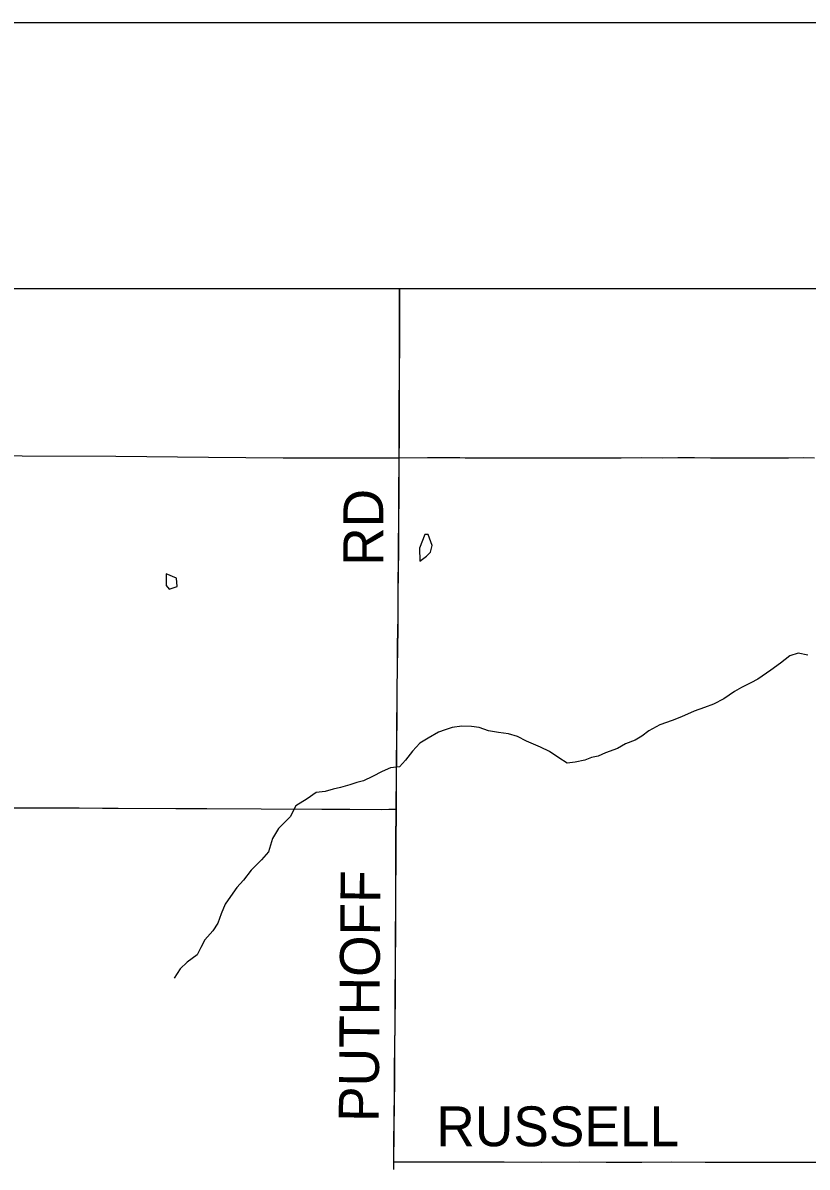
# Model space of a CAD drawing. Extents: x -87 to 2145, y -2128 to 440.
# Drawn here: x 172.44 to 201.95, y 396.92 to 440 of the extents above; entities that cross this region are included whole.
import ezdxf

# ---------------------------------------------------------------- set-up
doc = ezdxf.new("R2010")
doc.units = 0
for name, color, linetype in [('GM_X_Minor_Lake', 7, 'Continuous'), ('GM_X_Minor_River', 7, 'Continuous'), ('GM_X_Township', 7, 'Continuous'), ('GM_X_Township_Road', 7, 'Continuous'), ('GM_X_Township_Road_Text', 7, 'Continuous'), ('GM_X_Township_Text', 7, 'Continuous'), ('SH_Border', 7, 'Continuous'), ('SH_Cut_Line', 7, 'Continuous'), ('SH_Text', 7, 'Continuous')]:
    doc.layers.add(name, color=color, linetype=linetype)

msp = doc.modelspace()

# ---------------------------------------------------------------- linework, layer by layer
at = {"layer": 'GM_X_Minor_Lake'}
for p, q in [((187.696, 420.734), (187.566, 420.736)), ((177.95, 418.683), (178.242, 418.778))]:
    msp.add_line(p, q, dxfattribs=at)
for points in [[(187.566, 420.736), (187.366, 420.228), (187.382, 419.738)], [(187.382, 419.738), (187.631, 419.922), (187.774, 420.08), (187.839, 420.329), (187.696, 420.734)], [(177.826, 419.257), (177.832, 418.816), (177.95, 418.683)], [(178.242, 418.778), (178.218, 419.1), (177.826, 419.257)]]:
    msp.add_lwpolyline(points, dxfattribs=at)
at = {"layer": 'GM_X_Minor_River'}
for points in [[(201.98, 416.198), (201.621, 416.274), (201.299, 416.169), (200.954, 415.893), (200.59, 415.638), (200.094, 415.295), (199.842, 415.158), (199.489, 414.983), (199.226, 414.827), (198.822, 414.553), (198.428, 414.358), (198.096, 414.223), (197.703, 414.089), (197.23, 413.876), (196.877, 413.741), (196.414, 413.578), (196, 413.344), (195.737, 413.148), (195.484, 413.001), (195.122, 412.856), (194.819, 412.681), (194.366, 412.517), (194.094, 412.391), (193.843, 412.345), (193.591, 412.239), (193.229, 412.175), (192.918, 412.13), (192.611, 412.335), (192.264, 412.572), (191.926, 412.738), (191.658, 412.843), (191.399, 412.958), (191.051, 413.134), (190.713, 413.24), (190.333, 413.286), (189.963, 413.353), (189.615, 413.469), (189.325, 413.514), (188.955, 413.52), (188.594, 413.475), (188.332, 413.389), (188.08, 413.293), (187.696, 413.068), (187.383, 412.883), (187.108, 412.586), (186.843, 412.249), (186.619, 411.992), (186.278, 411.957), (185.956, 411.822)], [(185.956, 411.822), (185.602, 411.627), (185.259, 411.462), (185.008, 411.406), (184.747, 411.32), (184.394, 411.215), (184.113, 411.15), (183.812, 411.064), (183.471, 411.03), (183.137, 410.794), (182.712, 410.52), (182.496, 410.112), (182.058, 409.668), (181.832, 409.3), (181.684, 408.791), (181.42, 408.494), (181.033, 408.109), (180.737, 407.722), (180.492, 407.445), (180.257, 407.108), (180.052, 406.82), (179.897, 406.461), (179.781, 406.112), (179.587, 405.824), (179.281, 405.478), (179.136, 405.189), (178.992, 404.921), (178.617, 404.636), (178.363, 404.389), (178.127, 404.042)]]:
    msp.add_lwpolyline(points, dxfattribs=at)
at = {"layer": 'GM_X_Township'}
msp.add_lwpolyline([(186.397, 396.845), (186.398, 397.137), (186.399, 397.403), (186.405, 397.977), (186.41, 398.6), (186.416, 399.092), (186.42, 399.404), (186.428, 400.109), (186.43, 400.683), (186.435, 401.405), (186.446, 402.372), (186.454, 403.389), (186.461, 404.62), (186.466, 405.8), (186.469, 406.555), (186.471, 407.589), (186.476, 408.245), (186.478, 409.114), (186.491, 410.413), (186.492, 410.475), (186.5, 411.673), (186.505, 412.329), (186.51, 412.936), (186.515, 413.625), (186.52, 414.461), (186.523, 414.97), (186.532, 415.675), (186.542, 416.528), (186.556, 417.167), (186.557, 417.577), (186.562, 418.479), (186.579, 420.185), (186.587, 421.416), (186.59, 422.006), (186.591, 422.383), (186.595, 423.433), (186.597, 423.636), (186.601, 424.352), (186.602, 424.876), (186.606, 425.762), (186.613, 426.615), (186.616, 428.141), (186.616, 430)], dxfattribs=at)
at = {"layer": 'GM_X_Township_Road'}
for points in [[(186.603, 423.621), (186.607, 424.337), (186.608, 424.862), (186.612, 425.748), (186.619, 426.601), (186.622, 428.127), (186.622, 430)], [(160.013, 423.799), (160.245, 423.796), (162.393, 423.788), (163.722, 423.781), (166.494, 423.753), (169.332, 423.729), (171.12, 423.708), (172.416, 423.705), (175.943, 423.686), (179.42, 423.653), (182.241, 423.632), (183.061, 423.63), (184.898, 423.627), (186.473, 423.622), (186.603, 423.621)], [(186.517, 413.081), (186.521, 413.611), (186.526, 414.447), (186.529, 414.955), (186.538, 415.661), (186.548, 416.513), (186.563, 417.153), (186.563, 417.563), (186.568, 418.465), (186.585, 420.171), (186.593, 421.401), (186.596, 421.992), (186.597, 422.369), (186.602, 423.419), (186.603, 423.621)], [(186.603, 423.621), (187.672, 423.638), (188.098, 423.634), (188.639, 423.633), (188.885, 423.634), (189.082, 423.631), (189.558, 423.626), (190.444, 423.624), (190.788, 423.624), (191.329, 423.623), (191.854, 423.622), (192.691, 423.622), (192.953, 423.624), (193.724, 423.628), (193.954, 423.628), (194.102, 423.63), (194.397, 423.629), (194.955, 423.631), (195.726, 423.634), (196.497, 423.628), (197.087, 423.633), (197.711, 423.634), (198.318, 423.631), (198.908, 423.629), (199.17, 423.63), (199.318, 423.627), (199.711, 423.628), (199.892, 423.626), (200.613, 423.629), (201.253, 423.632), (201.827, 423.634), (202.237, 423.632)], [(186.497, 410.399), (186.498, 410.461), (186.506, 411.659), (186.511, 412.315), (186.516, 412.922), (186.517, 413.081)], [(159.931, 410.478), (162.119, 410.465), (162.989, 410.459), (165.63, 410.453), (167.5, 410.452), (169.124, 410.449), (170.469, 410.448), (172.995, 410.448), (174.553, 410.444), (175.438, 410.439), (176.029, 410.438), (178.194, 410.428), (179.358, 410.425), (181.409, 410.413), (183.689, 410.403), (184.738, 410.396), (185.952, 410.389), (186.214, 410.394), (186.497, 410.399)], [(186.404, 397.123), (186.405, 397.388), (186.411, 397.963), (186.416, 398.586), (186.422, 399.078), (186.426, 399.389), (186.434, 400.095), (186.436, 400.669), (186.441, 401.391), (186.452, 402.358), (186.46, 403.375), (186.467, 404.605), (186.472, 405.786), (186.475, 406.541), (186.477, 407.574), (186.482, 408.23), (186.484, 409.1), (186.497, 410.399)], [(186.403, 396.831), (186.404, 397.123)], [(186.404, 397.123), (186.617, 397.123), (187.06, 397.123), (187.814, 397.125), (188.585, 397.126), (190.554, 397.117), (191.964, 397.11), (193.392, 397.119), (194.392, 397.115), (195.737, 397.115), (196.837, 397.117), (198.116, 397.111), (199.199, 397.113), (200.593, 397.113), (201.561, 397.113), (202.611, 397.114)]]:
    msp.add_lwpolyline(points, dxfattribs=at)
at = {"layer": 'GM_X_Township_Text'}
msp.add_lwpolyline([(186.397, 396.845), (186.398, 397.137), (186.399, 397.403), (186.405, 397.977), (186.41, 398.6), (186.416, 399.092), (186.42, 399.404), (186.428, 400.109), (186.43, 400.683), (186.435, 401.405), (186.446, 402.372), (186.454, 403.389), (186.461, 404.62), (186.466, 405.8), (186.469, 406.555), (186.471, 407.589), (186.476, 408.245), (186.478, 409.114), (186.491, 410.413), (186.492, 410.475), (186.5, 411.673), (186.505, 412.329), (186.51, 412.936), (186.515, 413.625), (186.52, 414.461), (186.523, 414.97), (186.532, 415.675), (186.542, 416.528), (186.556, 417.167), (186.557, 417.577), (186.562, 418.479), (186.579, 420.185), (186.587, 421.416), (186.59, 422.006), (186.591, 422.383), (186.595, 423.433), (186.597, 423.636), (186.601, 424.352), (186.602, 424.876), (186.606, 425.762), (186.613, 426.615), (186.616, 428.141), (186.616, 430)], dxfattribs=at)
at = {"layer": 'SH_Border'}
msp.add_lwpolyline([(30, 430), (670, 430), (670, 10), (30, 10)], close=True, dxfattribs=at)
at = {"layer": 'SH_Cut_Line'}
msp.add_lwpolyline([(0, 0), (680, 0), (680, 440), (0, 440)], close=True, dxfattribs=at)
at = {"layer": 'SH_Text'}
msp.add_lwpolyline([(30, 430), (281.801, 430), (281.801, 10), (30, 10)], close=True, dxfattribs=at)

# ---------------------------------------------------------------- texts
at = {"layer": 'GM_X_Township_Road_Text'}
for s, rotation, p in [('RD', 90, (186.001, 419.559)), ('PUTHOFF', 89.5503, (185.825, 398.62)), ('RUSSELL', 0, (187.999, 397.71))]:
    msp.add_text(s, height=1.5, rotation=rotation, dxfattribs=at).set_placement(p)

doc.saveas('drawing.dxf')
